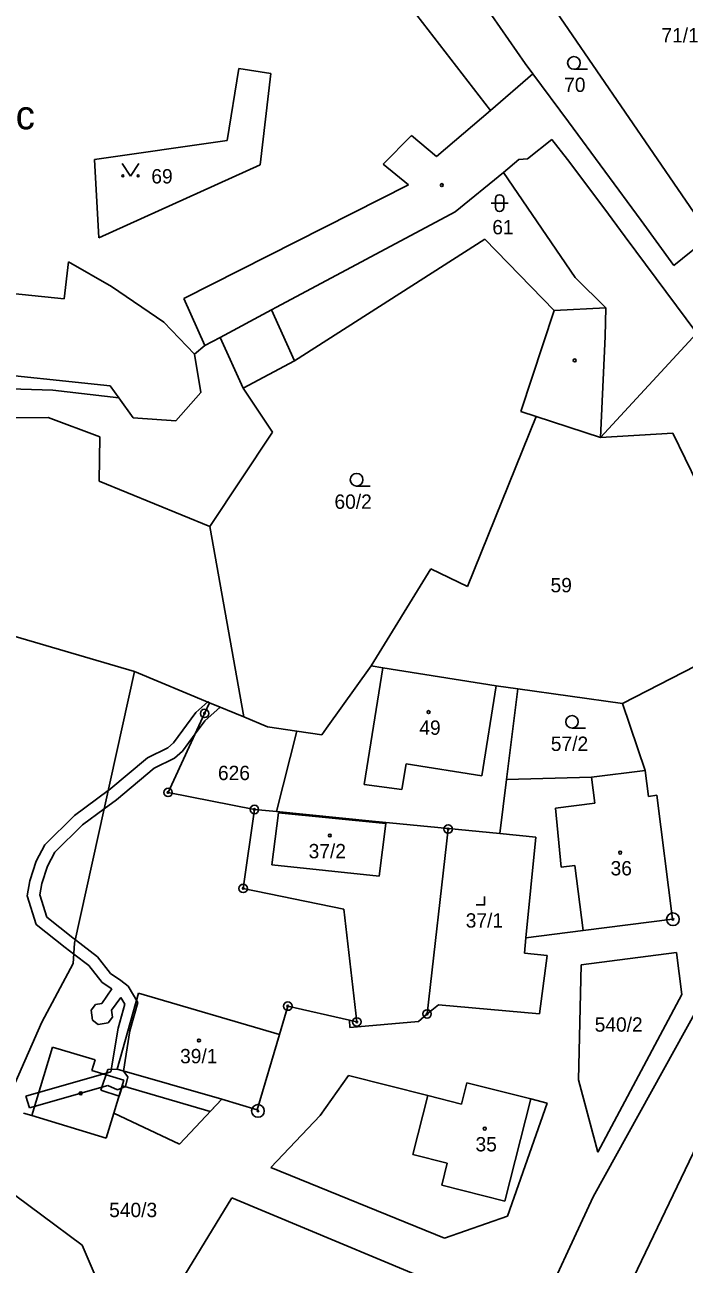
# Model space of a CAD drawing. Extents: x -547623 to -538651, y -1096714 to -1086522.
# Drawn here: x -544837.1 to -544759, y -1094605.9 to -1094458.9 of the extents above; entities that cross this region are included whole.
import ezdxf

# ---------------------------------------------------------------- set-up
doc = ezdxf.new("R2010")
doc.units = 0
for name, color, linetype in [('Vrstva 1', 7, 'Continuous'), ('Vrstva 25', 7, 'Continuous'), ('Vrstva 30', 7, 'Continuous'), ('Vrstva 33', 7, 'Continuous'), ('Vrstva 62', 7, 'Continuous'), ('Vrstva 83', 7, 'Continuous'), ('Vrstva 86', 7, 'Continuous'), ('Vrstva 90', 7, 'Continuous'), ('Vrstva 92', 7, 'Continuous')]:
    doc.layers.add(name, color=color, linetype=linetype)

msp = doc.modelspace()

# ---------------------------------------------------------------- linework, layer by layer
at = {"layer": 'Vrstva 1'}
for points in [[(-544755.87, -1094483.95), (-544786.13, -1094439.82)], [(-544777.8, -1094463.5), (-544791.66, -1094443.53)], [(-544781.94, -1094469.05), (-544796.03, -1094450.75)], [(-544813.12, -1094472.63), (-544811.77, -1094464.09)], [(-544811.77, -1094464.09), (-544807.98, -1094464.69)], [(-544777.8, -1094463.5), (-544776.89, -1094464.72)], [(-544807.98, -1094464.69), (-544809.24, -1094475.52)], [(-544781.94, -1094469.05), (-544776.89, -1094464.72)], [(-544776.89, -1094464.72), (-544772.68, -1094470.41)], [(-544764.06, -1094482.13), (-544772.68, -1094470.41)], [(-544828.87, -1094474.89), (-544813.12, -1094472.63)], [(-544828.37, -1094484.16), (-544828.87, -1094474.89)], [(-544809.24, -1094475.52), (-544828.37, -1094484.16)], [(-544780.4, -1094476.41), (-544786.11, -1094481.1)], [(-544780.4, -1094476.41), (-544771.89, -1094488.87)], [(-544807.31, -1094492.4), (-544786.11, -1094481.1)], [(-544760.19, -1094487.43), (-544764.06, -1094482.13)], [(-544782.58, -1094484.31), (-544805.15, -1094498.74)], [(-544774.37, -1094492.79), (-544782.58, -1094484.31)], [(-544755.87, -1094483.95), (-544760.19, -1094487.43)], [(-544771.89, -1094488.87), (-544768.24, -1094492.46)], [(-544807.87, -1094492.7), (-544807.31, -1094492.4)], [(-544805.15, -1094498.74), (-544807.87, -1094492.7)], [(-544778.31, -1094504.76), (-544774.37, -1094492.79)], [(-544768.24, -1094492.46), (-544774.37, -1094492.79)], [(-544815.78, -1094496.95), (-544813.95, -1094495.97)], [(-544811.23, -1094502.01), (-544813.95, -1094495.97)], [(-544757.46, -1094495.48), (-544768.89, -1094507.83)], [(-544817.02, -1094497.98), (-544815.78, -1094496.95)], [(-544816.25, -1094502.51), (-544817.02, -1094497.98)], [(-544811.23, -1094502.01), (-544805.15, -1094498.74)], [(-544861.74, -1094501.38), (-544833.8, -1094502.25)], [(-544833.8, -1094502.25), (-544825.97, -1094503.15)], [(-544807.75, -1094507.23), (-544811.23, -1094502.01)], [(-544824.28, -1094505.5), (-544825.97, -1094503.15)], [(-544819.22, -1094505.85), (-544816.25, -1094502.51)], [(-544784.65, -1094525.5), (-544776.51, -1094505.35)], [(-544776.51, -1094505.35), (-544778.31, -1094504.76)], [(-544768.89, -1094507.83), (-544776.51, -1094505.35)], [(-544864.07, -1094505.73), (-544834.37, -1094505.46)], [(-544834.37, -1094505.46), (-544828.22, -1094507.75)], [(-544824.28, -1094505.5), (-544819.22, -1094505.85)], [(-544828.22, -1094507.75), (-544828.33, -1094513.03)], [(-544815.2, -1094518.4), (-544807.75, -1094507.23)], [(-544768.89, -1094507.83), (-544760.31, -1094507.33)], [(-544760.31, -1094507.33), (-544757.39, -1094513.32)], [(-544828.33, -1094513.03), (-544815.2, -1094518.4)], [(-544815.2, -1094518.4), (-544811.18, -1094540.98)], [(-544796.06, -1094534.93), (-544788.98, -1094523.4)], [(-544788.98, -1094523.4), (-544784.65, -1094525.5)], [(-544824.14, -1094535.58), (-544840.6, -1094530.77)], [(-544831.22, -1094567.82), (-544824.14, -1094535.58)], [(-544815.24, -1094539.29), (-544824.14, -1094535.58)], [(-544796.06, -1094534.93), (-544801.36, -1094542.31)], [(-544794.68, -1094535.15), (-544796.06, -1094534.93)], [(-544781.25, -1094537.29), (-544794.68, -1094535.15)], [(-544766.29, -1094539.37), (-544757.59, -1094534.91)], [(-544778.67, -1094537.65), (-544781.25, -1094537.29)], [(-544778.67, -1094537.65), (-544780.01, -1094548.38)], [(-544766.29, -1094539.37), (-544778.67, -1094537.65)], [(-544815.82, -1094540.56), (-544820.15, -1094549.93)], [(-544815.24, -1094539.29), (-544815.82, -1094540.56)], [(-544811.18, -1094540.98), (-544815.24, -1094539.29)], [(-544763.6, -1094547.33), (-544766.29, -1094539.37)], [(-544808.35, -1094542.16), (-544811.18, -1094540.98)], [(-544804.88, -1094542.67), (-544808.35, -1094542.16)], [(-544807.29, -1094552.2), (-544804.88, -1094542.67)], [(-544801.92, -1094543.1), (-544804.88, -1094542.67)], [(-544801.36, -1094542.31), (-544801.92, -1094543.1)], [(-544763.6, -1094547.33), (-544769.95, -1094548.14)], [(-544763.21, -1094550.4), (-544763.6, -1094547.33)], [(-544780.01, -1094548.38), (-544780.82, -1094554.82)], [(-544780.01, -1094548.38), (-544769.95, -1094548.14)], [(-544820.15, -1094549.93), (-544809.91, -1094551.95)], [(-544762.22, -1094550.27), (-544763.21, -1094550.4)], [(-544762.22, -1094550.27), (-544760.33, -1094564.95)], [(-544809.91, -1094551.95), (-544811.24, -1094561.31)], [(-544807.29, -1094552.2), (-544809.91, -1094551.95)], [(-544807.29, -1094552.2), (-544795.94, -1094553.33)], [(-544795.94, -1094553.33), (-544786.93, -1094554.22)], [(-544789.44, -1094576.2), (-544786.94, -1094554.27)], [(-544786.94, -1094554.27), (-544786.93, -1094554.22)], [(-544786.93, -1094554.22), (-544780.82, -1094554.82)], [(-544780.82, -1094554.82), (-544776.54, -1094555.25)], [(-544776.54, -1094555.25), (-544777.72, -1094567.18)], [(-544811.24, -1094561.31), (-544799.3, -1094563.76)], [(-544797.77, -1094577.14), (-544799.3, -1094563.76)], [(-544760.33, -1094564.95), (-544770.95, -1094566.31)], [(-544770.95, -1094566.31), (-544777.72, -1094567.18)], [(-544831.38, -1094570.22), (-544831.22, -1094567.82)], [(-544777.72, -1094567.18), (-544777.9, -1094568.98)], [(-544777.9, -1094568.98), (-544775.21, -1094569.25)], [(-544775.21, -1094569.25), (-544776.11, -1094576.2)], [(-544771.19, -1094570.39), (-544759.89, -1094568.91)], [(-544759.89, -1094568.91), (-544759.24, -1094573.88)], [(-544835.11, -1094577.19), (-544831.38, -1094570.22)], [(-544771.5, -1094584), (-544771.19, -1094570.39)], [(-544759.24, -1094573.88), (-544769.21, -1094592.59)], [(-544806.94, -1094578.62), (-544805.95, -1094575.27)], [(-544805.95, -1094575.27), (-544798.62, -1094576.94)], [(-544788.1, -1094575.11), (-544789.45, -1094576.24)], [(-544788.1, -1094575.11), (-544776.11, -1094576.2)], [(-544769.76, -1094597.88), (-544757.33, -1094575.46)], [(-544838.29, -1094584.37), (-544835.11, -1094577.19)], [(-544798.62, -1094576.94), (-544797.77, -1094577.14)], [(-544798.59, -1094577.82), (-544798.62, -1094576.94)], [(-544790.46, -1094577.1), (-544798.59, -1094577.82)], [(-544789.45, -1094576.24), (-544790.46, -1094577.1)], [(-544789.45, -1094576.24), (-544789.44, -1094576.2)], [(-544806.94, -1094578.62), (-544809.57, -1094587.55)], [(-544802.1, -1094588.24), (-544798.75, -1094583.51)], [(-544798.75, -1094583.51), (-544789.34, -1094585.87)], [(-544784.72, -1094584.36), (-544785.36, -1094586.88)], [(-544777.16, -1094586.28), (-544784.72, -1094584.36)], [(-544769.21, -1094592.59), (-544771.5, -1094584)], [(-544785.36, -1094586.88), (-544789.34, -1094585.87)], [(-544813.79, -1094586.31), (-544818.8, -1094591.65)], [(-544809.57, -1094587.55), (-544813.79, -1094586.31)], [(-544775.22, -1094586.77), (-544779.91, -1094600.16)], [(-544775.22, -1094586.77), (-544777.16, -1094586.28)], [(-544767.78, -1094613.32), (-544755.08, -1094586.85)], [(-544836.3, -1094588.26), (-544837.27, -1094587.97)], [(-544827.48, -1094590.94), (-544836.3, -1094588.26)], [(-544826.57, -1094587.95), (-544827.48, -1094590.94)], [(-544818.8, -1094591.65), (-544826.57, -1094587.95)], [(-544807.97, -1094594.39), (-544802.1, -1094588.24)], [(-544787.38, -1094602.79), (-544807.97, -1094594.39)], [(-544839.91, -1094596.51), (-544830.34, -1094603.61)], [(-544812.58, -1094598.01), (-544821.44, -1094612.52)], [(-544782.68, -1094610.49), (-544812.58, -1094598.01)], [(-544776.73, -1094612.97), (-544769.76, -1094597.88)], [(-544779.91, -1094600.16), (-544787.38, -1094602.79)], [(-544830.34, -1094603.61), (-544827.31, -1094610.61)]]:
    msp.add_lwpolyline(points, dxfattribs=at)
at = {"layer": 'Vrstva 25'}
for p, q in [((-544772.03, -1094464.17), (-544770.43, -1094464.17)), ((-544825.6, -1094475.37), (-544824.6, -1094476.87)), ((-544824.6, -1094476.87), (-544823.6, -1094475.37)), ((-544781.84, -1094480.05), (-544779.84, -1094480.05)), ((-544781.34, -1094480.55), (-544781.34, -1094479.55)), ((-544780.34, -1094479.55), (-544780.34, -1094480.55)), ((-544797.8, -1094513.6), (-544796.2, -1094513.6)), ((-544772.26, -1094542.31), (-544770.66, -1094542.31))]:
    msp.add_line(p, q, dxfattribs=at)
msp.add_lwpolyline([(-544783.62, -1094563.26), (-544782.62, -1094563.26), (-544782.62, -1094562.26)], dxfattribs=at)
for centre, radius in [((-544772.03, -1094463.42), 0.75), ((-544825.5, -1094476.82), 0.112), ((-544823.7, -1094476.82), 0.112), ((-544787.69, -1094477.91), 0.175), ((-544771.94, -1094498.7), 0.175), ((-544797.8, -1094512.85), 0.75), ((-544789.26, -1094540.4), 0.175), ((-544772.26, -1094541.56), 0.75), ((-544800.97, -1094555.04), 0.175), ((-544766.55, -1094557.07), 0.175), ((-544816.48, -1094579.35), 0.175), ((-544830.5, -1094585.61), 0.175), ((-544782.6, -1094589.8), 0.175)]:
    msp.add_circle(centre, radius, dxfattribs=at)
for centre, start, end in [((-544780.84, -1094479.55), 0, 180), ((-544780.84, -1094480.55), 180, 0)]:
    msp.add_arc(centre, 0.5, start, end, dxfattribs=at)
at = {"layer": 'Vrstva 30'}
for points in [[(-544816.87, -1094540.46), (-544815.44, -1094539.2)], [(-544815.44, -1094539.2), (-544815.24, -1094539.29)], [(-544819.52, -1094544.06), (-544816.87, -1094540.46)], [(-544816.95, -1094543), (-544815.82, -1094540.56), (-544815.24, -1094539.29)], [(-544815.82, -1094540.56), (-544816.95, -1094543)], [(-544815.24, -1094539.29), (-544815.82, -1094540.56)], [(-544813.96, -1094539.82), (-544815.8, -1094541.44)], [(-544815.24, -1094539.29), (-544813.96, -1094539.82)], [(-544815.8, -1094541.44), (-544816.95, -1094543)], [(-544816.95, -1094543), (-544818.45, -1094545.04)], [(-544822.58, -1094545.84), (-544820.19, -1094544.64)], [(-544820.19, -1094544.64), (-544819.52, -1094544.06)], [(-544818.45, -1094545.04), (-544819.37, -1094545.85)], [(-544827.17, -1094549.66), (-544822.58, -1094545.84)], [(-544819.37, -1094545.85), (-544821.78, -1094547.06)], [(-544821.78, -1094547.06), (-544826.27, -1094550.81)], [(-544831.23, -1094552.65), (-544827.24, -1094549.71)], [(-544826.27, -1094550.81), (-544827.72, -1094551.88)], [(-544827.24, -1094549.71), (-544827.17, -1094549.66)], [(-544827.72, -1094551.88), (-544830.28, -1094553.76)], [(-544834.74, -1094556.16), (-544831.23, -1094552.65)], [(-544830.28, -1094553.76), (-544833.57, -1094557.03)], [(-544835.78, -1094558.09), (-544834.74, -1094556.16)], [(-544836.52, -1094560.4), (-544835.78, -1094558.09)], [(-544833.57, -1094557.03), (-544834.44, -1094558.66)], [(-544834.44, -1094558.66), (-544835.11, -1094560.75)], [(-544836.83, -1094562.18), (-544836.52, -1094560.4)], [(-544835.11, -1094560.75), (-544835.34, -1094562.09)], [(-544835.79, -1094565.6), (-544836.83, -1094562.18)], [(-544835.34, -1094562.09), (-544834.53, -1094564.74)], [(-544832.33, -1094568.32), (-544835.79, -1094565.6)], [(-544834.53, -1094564.74), (-544831.45, -1094567.17)], [(-544831.31, -1094569.1), (-544832.33, -1094568.32)], [(-544831.45, -1094567.17), (-544831.13, -1094567.41)], [(-544831.13, -1094567.41), (-544828.5, -1094569.42)], [(-544829.53, -1094570.45), (-544831.31, -1094569.1)], [(-544828.5, -1094569.42), (-544826.96, -1094571.4)], [(-544827.97, -1094572.47), (-544829.53, -1094570.45)], [(-544826.96, -1094571.4), (-544825.73, -1094572.23)], [(-544826.83, -1094573.24), (-544827.97, -1094572.47)], [(-544825.73, -1094572.23), (-544824.86, -1094572.92)], [(-544824.86, -1094572.92), (-544823.71, -1094574.83)], [(-544828.01, -1094574.96), (-544826.83, -1094573.24)], [(-544825.75, -1094574.25), (-544826.85, -1094575.76)], [(-544825.27, -1094575.04), (-544825.75, -1094574.25)], [(-544829.27, -1094575.75), (-544828.75, -1094575.06)], [(-544829.1, -1094576.94), (-544829.27, -1094575.75)], [(-544828.75, -1094575.06), (-544828.01, -1094574.96)], [(-544826.85, -1094575.76), (-544826.72, -1094576.6)], [(-544826.07, -1094577.88), (-544825.27, -1094575.04)], [(-544823.71, -1094574.83), (-544824.66, -1094578.2)], [(-544828.42, -1094577.45), (-544829.1, -1094576.94)], [(-544827.24, -1094577.27), (-544828.42, -1094577.45)], [(-544826.72, -1094576.6), (-544827.24, -1094577.27)], [(-544826.94, -1094583.08), (-544826.07, -1094577.88)], [(-544824.66, -1094578.2), (-544825.43, -1094582.99)], [(-544836.99, -1094585.93), (-544826.94, -1094583.08)], [(-544828.11, -1094585.22), (-544827.28, -1094582.77)], [(-544827.28, -1094582.77), (-544826.19, -1094582.76)], [(-544826.19, -1094582.76), (-544813.79, -1094586.31)], [(-544825.43, -1094582.99), (-544824.93, -1094583.67)], [(-544827.3, -1094584.68), (-544836.59, -1094587.33)], [(-544826.15, -1094585.2), (-544827.3, -1094584.68)], [(-544825.55, -1094584.73), (-544825.93, -1094585.96)], [(-544815.15, -1094587.76), (-544825.55, -1094584.73)], [(-544824.93, -1094583.67), (-544825.18, -1094584.79)], [(-544836.59, -1094587.33), (-544836.99, -1094585.93)], [(-544825.93, -1094585.96), (-544828.11, -1094585.22)], [(-544825.18, -1094584.79), (-544826.15, -1094585.2)], [(-544813.79, -1094586.31), (-544815.15, -1094587.76)]]:
    msp.add_lwpolyline(points, dxfattribs=at)
at = {"layer": 'Vrstva 33'}
for points in [[(-544788.31, -1094474.51), (-544781.94, -1094469.05)], [(-544794.63, -1094475.43), (-544791.28, -1094472.04)], [(-544791.28, -1094472.04), (-544788.31, -1094474.51)], [(-544774.64, -1094472.52), (-544777.52, -1094474.78)], [(-544772.78, -1094474.87), (-544774.64, -1094472.52)], [(-544794.63, -1094475.43), (-544791.66, -1094477.9)], [(-544778.56, -1094474.88), (-544780.4, -1094476.41)], [(-544777.52, -1094474.78), (-544778.56, -1094474.88)], [(-544768.47, -1094480.59), (-544772.78, -1094474.87)], [(-544818.29, -1094491.36), (-544791.66, -1094477.9)], [(-544768.47, -1094480.59), (-544765.97, -1094484.06)], [(-544765.97, -1094484.06), (-544757.46, -1094495.48)], [(-544831.93, -1094487.03), (-544832.47, -1094491.4)], [(-544826.84, -1094489.92), (-544831.93, -1094487.03)], [(-544860.07, -1094488.56), (-544832.47, -1094491.4)], [(-544820.65, -1094494.17), (-544826.84, -1094489.92)], [(-544815.78, -1094496.95), (-544818.29, -1094491.36)], [(-544813.95, -1094495.97), (-544807.87, -1094492.7)], [(-544768.24, -1094492.46), (-544768.33, -1094495.85)], [(-544817.02, -1094497.98), (-544820.65, -1094494.17)], [(-544768.33, -1094495.85), (-544768.89, -1094507.83)], [(-544827.02, -1094501.7), (-544843.59, -1094499.98)], [(-544825.97, -1094503.15), (-544827.02, -1094501.7)], [(-544796.88, -1094548.98), (-544794.68, -1094535.15)], [(-544781.25, -1094537.29), (-544782.94, -1094547.96)], [(-544791.93, -1094546.53), (-544792.42, -1094549.59)], [(-544782.94, -1094547.96), (-544791.93, -1094546.53)], [(-544792.42, -1094549.59), (-544796.88, -1094548.98)], [(-544769.95, -1094548.14), (-544769.56, -1094551.21)], [(-544807.83, -1094558.5), (-544807.04, -1094552.35)], [(-544807.04, -1094552.35), (-544794.34, -1094553.61)], [(-544774.22, -1094551.81), (-544769.56, -1094551.21)], [(-544774.22, -1094551.81), (-544773.53, -1094558.78)], [(-544794.34, -1094553.61), (-544795.11, -1094559.88)], [(-544795.11, -1094559.88), (-544807.83, -1094558.5)], [(-544773.53, -1094558.78), (-544771.94, -1094558.58)], [(-544771.94, -1094558.58), (-544770.95, -1094566.31)], [(-544826.19, -1094582.76), (-544823.64, -1094573.72)], [(-544823.64, -1094573.72), (-544806.94, -1094578.62)], [(-544836.3, -1094588.26), (-544833.83, -1094580.12)], [(-544833.83, -1094580.12), (-544828.79, -1094581.65)], [(-544828.79, -1094581.65), (-544829.17, -1094582.91)], [(-544829.17, -1094582.91), (-544825.39, -1094584.06)], [(-544813.79, -1094586.31), (-544826.19, -1094582.76)], [(-544825.39, -1094584.06), (-544826.57, -1094587.95)], [(-544789.34, -1094585.87), (-544791.11, -1094592.85)], [(-544777.16, -1094586.28), (-544780.24, -1094598.39)], [(-544791.11, -1094592.85), (-544787.04, -1094593.88)], [(-544787.04, -1094593.88), (-544787.7, -1094596.5)], [(-544787.7, -1094596.5), (-544780.24, -1094598.39)]]:
    msp.add_lwpolyline(points, dxfattribs=at)
at = {"layer": 'Vrstva 83'}
for centre, radius in [((-544815.82, -1094540.56), 0.5), ((-544815.82, -1094540.56), 0.1), ((-544820.15, -1094549.93), 0.5), ((-544820.15, -1094549.93), 0.1), ((-544809.91, -1094551.95), 0.5), ((-544809.91, -1094551.95), 0.1), ((-544786.94, -1094554.27), 0.5), ((-544786.94, -1094554.27), 0.1), ((-544811.24, -1094561.31), 0.5), ((-544811.24, -1094561.31), 0.1), ((-544760.3, -1094564.97), 0.75), ((-544760.3, -1094564.97), 0.1), ((-544805.95, -1094575.27), 0.5), ((-544805.95, -1094575.27), 0.1), ((-544789.44, -1094576.2), 0.5), ((-544797.77, -1094577.14), 0.5), ((-544797.77, -1094577.14), 0.1), ((-544789.44, -1094576.2), 0.1), ((-544809.49, -1094587.7), 0.75), ((-544809.49, -1094587.7), 0.1)]:
    msp.add_circle(centre, radius, dxfattribs=at)
at = {"layer": 'Vrstva 90'}
for points in [[(-544777.8, -1094463.5), (-544791.66, -1094443.53)], [(-544781.94, -1094469.05), (-544796.03, -1094450.75)], [(-544777.8, -1094463.5), (-544776.89, -1094464.72)], [(-544781.94, -1094469.05), (-544776.89, -1094464.72)], [(-544796.88, -1094548.98), (-544794.68, -1094535.15)], [(-544781.25, -1094537.29), (-544794.68, -1094535.15)], [(-544781.25, -1094537.29), (-544782.94, -1094547.96)], [(-544791.93, -1094546.53), (-544792.42, -1094549.59)], [(-544782.94, -1094547.96), (-544791.93, -1094546.53)], [(-544763.6, -1094547.33), (-544769.95, -1094548.14)], [(-544763.21, -1094550.4), (-544763.6, -1094547.33)], [(-544792.42, -1094549.59), (-544796.88, -1094548.98)], [(-544769.95, -1094548.14), (-544769.56, -1094551.21)], [(-544762.22, -1094550.27), (-544763.21, -1094550.4)], [(-544762.22, -1094550.27), (-544760.33, -1094564.95)], [(-544807.83, -1094558.5), (-544807.04, -1094552.35)], [(-544807.04, -1094552.35), (-544794.34, -1094553.61)], [(-544774.22, -1094551.81), (-544769.56, -1094551.21)], [(-544774.22, -1094551.81), (-544773.53, -1094558.78)], [(-544794.34, -1094553.61), (-544795.11, -1094559.88)], [(-544795.11, -1094559.88), (-544807.83, -1094558.5)], [(-544773.53, -1094558.78), (-544771.94, -1094558.58)], [(-544771.94, -1094558.58), (-544770.95, -1094566.31)], [(-544760.33, -1094564.95), (-544770.95, -1094566.31)], [(-544826.19, -1094582.76), (-544823.64, -1094573.72)], [(-544823.64, -1094573.72), (-544806.94, -1094578.62)], [(-544806.94, -1094578.62), (-544809.57, -1094587.55)], [(-544813.79, -1094586.31), (-544826.19, -1094582.76)], [(-544784.72, -1094584.36), (-544785.36, -1094586.88)], [(-544777.16, -1094586.28), (-544784.72, -1094584.36)], [(-544789.34, -1094585.87), (-544791.11, -1094592.85)], [(-544785.36, -1094586.88), (-544789.34, -1094585.87)], [(-544809.57, -1094587.55), (-544813.79, -1094586.31)], [(-544777.16, -1094586.28), (-544780.24, -1094598.39)], [(-544791.11, -1094592.85), (-544787.04, -1094593.88)], [(-544787.04, -1094593.88), (-544787.7, -1094596.5)], [(-544787.7, -1094596.5), (-544780.24, -1094598.39)]]:
    msp.add_lwpolyline(points, dxfattribs=at)

# ---------------------------------------------------------------- texts
at = {"layer": 'Vrstva 62'}
msp.add_text('Sovinec', height=3.4, dxfattribs=at).set_placement((-544852.11, -1094471.3))
at = {"layer": 'Vrstva 86'}
for s, p in [('71/1', (-544761.66, -1094461)), ('70', (-544773.19, -1094466.87)), ('69', (-544822.13, -1094477.72)), ('61', (-544781.71, -1094483.75)), ('60/2', (-544800.42, -1094516.3)), ('59', (-544774.8, -1094526.2)), ('57/2', (-544774.77, -1094545.01)), ('626', (-544814.23, -1094548.47)), ('540/2', (-544769.57, -1094578.3)), ('540/3', (-544827.13, -1094600.29))]:
    msp.add_text(s, height=1.7, dxfattribs=at).set_placement(p)
at = {"layer": 'Vrstva 92'}
for s, p in [('49', (-544790.36, -1094543.1)), ('37/2', (-544803.48, -1094557.74)), ('36', (-544767.69, -1094559.77)), ('37/1', (-544784.86, -1094565.96)), ('39/1', (-544818.72, -1094582.05)), ('35', (-544783.7, -1094592.5))]:
    msp.add_text(s, height=1.7, dxfattribs=at).set_placement(p)

doc.saveas('drawing.dxf')
